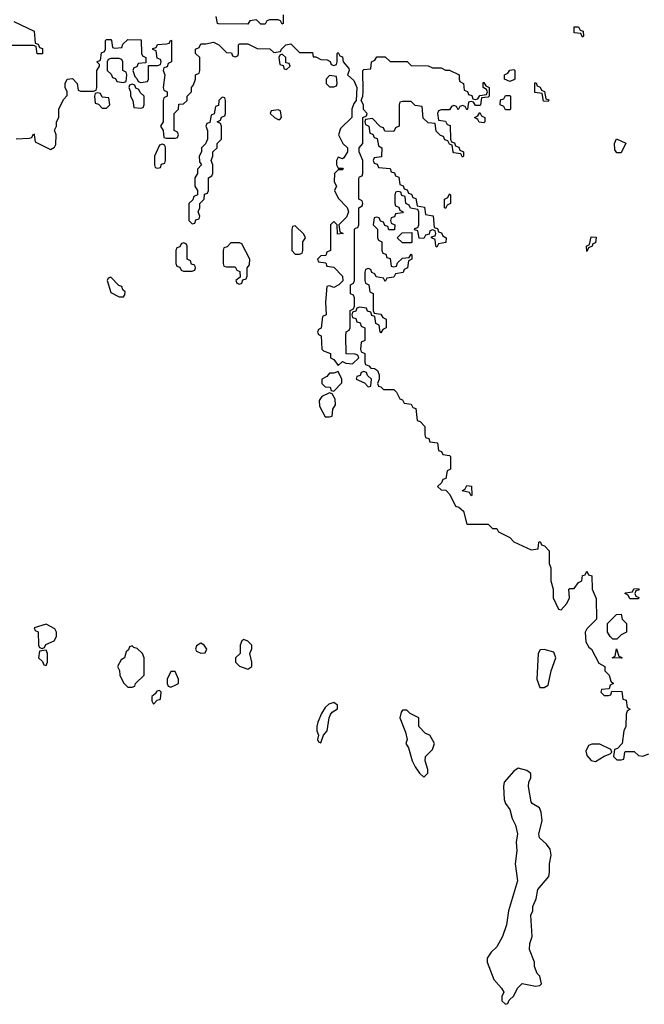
# Model space of a CAD drawing. Header units: inches. Extents: x 2701323 to 2964515, y 494916 to 722124.
# Tile 482 of 656: x 2871986 to 2874897, y 633234 to 637827. Entities that reach past the tile are written whole.
import ezdxf

# ---------------------------------------------------------------- set-up
doc = ezdxf.new("R2010")
doc.units = ezdxf.units.IN
doc.header["$MEASUREMENT"] = 0
doc.layers.add('C8673', color=7, linetype='Continuous')

msp = doc.modelspace()

# ---------------------------------------------------------------- linework, layer by layer
at = {"layer": 'C8673', "color": 2, "elevation": 2}
for points in [[(2873214, 637850), (2873214, 637810), (2873210, 637806), (2873202, 637822), (2873190, 637826), (2873150, 637826), (2873138, 637822), (2873130, 637806), (2873110, 637806), (2873090, 637826), (2873058, 637822), (2873050, 637806), (2872912.7, 637807.3), (2872908, 637810), (2872902, 637842)], [(2871958, 637818), (2872052.7, 637772.7), (2872058, 637718), (2872072.7, 637712.7), (2872078, 637698), (2872092.7, 637692.7), (2872092.7, 637667.3), (2872067.3, 637667.3), (2872062, 637702), (2872050, 637706), (2871930, 637706)], [(2871970, 637272), (2872030, 637274), (2872042, 637278), (2872050, 637294), (2872054, 637290), (2872058, 637258), (2872130, 637222), (2872148.4, 637231.6), (2872154.6, 637245.4), (2872155.3, 637290), (2872148, 637312), (2872158, 637330), (2872158, 637350), (2872168, 637370), (2872168, 637410), (2872190, 637454), (2872207.3, 637472.7), (2872208, 637490), (2872198, 637510), (2872198, 637530), (2872208, 637550), (2872232.7, 637552.7), (2872254, 637530), (2872258, 637498), (2872270, 637494), (2872330, 637494), (2872342, 637498), (2872346, 637510), (2872346, 637590), (2872358, 637610), (2872358, 637618), (2872346, 637630), (2872362, 637638), (2872367.3, 637672.7), (2872382, 637678), (2872386, 637690), (2872386, 637730), (2872390, 637734), (2872410, 637734), (2872414, 637730), (2872418, 637698), (2872430, 637694), (2872462, 637698), (2872467.3, 637712.7), (2872490, 637734), (2872552.7, 637732.7), (2872554, 637670), (2872558, 637658), (2872574, 637650), (2872574, 637626), (2872538, 637622), (2872532.7, 637607.3), (2872518, 637602), (2872514, 637590), (2872522, 637562), (2872532.7, 637552.7), (2872538, 637538), (2872550, 637534), (2872582, 637538), (2872586, 637550), (2872586, 637614), (2872630, 637614), (2872642, 637618), (2872646, 637630), (2872642, 637642), (2872627.3, 637647.3), (2872622, 637682), (2872607.3, 637687.3), (2872607.3, 637692.7), (2872622, 637698), (2872628.4, 637711.6), (2872670, 637714), (2872682, 637718), (2872690, 637732), (2872694, 637730), (2872694, 637630), (2872678, 637622), (2872672.7, 637607.3), (2872658, 637602), (2872654, 637590), (2872662, 637570), (2872654, 637510), (2872658, 637498), (2872674, 637490), (2872674, 637470), (2872658, 637462), (2872654, 637450), (2872654, 637350), (2872642, 637330), (2872654, 637310), (2872658, 637278), (2872670, 637274), (2872710, 637274), (2872722, 637278), (2872726, 637290), (2872722, 637302), (2872706, 637310), (2872706, 637390), (2872726, 637410), (2872727.3, 637432.7), (2872750, 637434), (2872766, 637450), (2872766, 637470), (2872786, 637490), (2872786, 637510), (2872796.4, 637523.6), (2872806, 637550), (2872806, 637570), (2872822, 637578), (2872826, 637590), (2872826, 637650), (2872806, 637670), (2872806, 637690), (2872822, 637698), (2872830, 637714), (2872854, 637714), (2872890, 637722), (2872914, 637710), (2872950, 637674), (2872972.7, 637672.7), (2872978, 637658), (2872990, 637654), (2873002, 637658), (2873006, 637670), (2873006, 637710), (2873010, 637714), (2873050, 637714), (2873092.7, 637692.7), (2873151.2, 637691.1), (2873170, 637674), (2873202, 637678), (2873206, 637690), (2873226, 637710), (2873250, 637714), (2873290, 637674), (2873350, 637674), (2873354, 637654), (2873366, 637654), (2873390, 637642), (2873419.6, 637639.6), (2873432.7, 637632.7), (2873438, 637618), (2873450, 637614), (2873462, 637618), (2873466, 637630), (2873466, 637670), (2873470, 637674), (2873478, 637658), (2873490, 637654), (2873494, 637630), (2873519.6, 637599.6), (2873522, 637590), (2873514, 637570), (2873543.6, 637543.6), (2873558, 637510), (2873554, 637450), (2873543.6, 637436.4), (2873534, 637410), (2873534, 637370), (2873481, 637319), (2873472, 637290), (2873492, 637250), (2873514, 637230), (2873514, 637210), (2873496.9, 637183.1), (2873490, 637178), (2873470, 637186), (2873462, 637170), (2873462, 637150), (2873470, 637134), (2873490, 637134), (2873494, 637130), (2873490, 637126), (2873470, 637126), (2873454, 637110), (2873452, 637070), (2873462, 637050), (2873454, 637030), (2873470, 636994), (2873511.6, 636951.6), (2873518, 636930), (2873510, 636906), (2873474, 636870), (2873478, 636838), (2873494, 636830), (2873467.3, 636827.3), (2873466, 636870), (2873450, 636886), (2873434, 636870), (2873434, 636750), (2873418, 636742), (2873412.7, 636727.3), (2873390, 636726), (2873374, 636710), (2873378, 636698), (2873412.7, 636692.7), (2873418, 636678), (2873450, 636672), (2873491.2, 636631.1), (2873491.6, 636608.4), (2873474, 636590), (2873450, 636578), (2873430, 636586), (2873418, 636582), (2873412, 636510), (2873414, 636450), (2873398, 636442), (2873391.6, 636388.4), (2873378, 636382), (2873374, 636370), (2873378, 636358), (2873391.6, 636351.6), (2873394, 636290), (2873402, 636282), (2873434, 636270), (2873434, 636250), (2873450, 636242), (2873470, 636214), (2873490, 636232), (2873505.4, 636225.4), (2873538, 636222), (2873566, 636250), (2873562, 636262), (2873550, 636266), (2873508.4, 636268.4), (2873506, 636350), (2873508.4, 636371.6), (2873522, 636378), (2873526, 636390), (2873526, 636470), (2873542, 636478), (2873546, 636490), (2873546, 636530), (2873542, 636542), (2873528.4, 636548.4), (2873528, 636590), (2873542, 636598), (2873546, 636610), (2873547.3, 636847.3), (2873550, 636854), (2873562, 636858), (2873566, 636870), (2873566, 636950), (2873582, 636958), (2873586, 636970), (2873582, 636982), (2873566, 636990), (2873567.3, 637087.3), (2873570, 637094), (2873582, 637098), (2873586, 637110), (2873586, 637170), (2873568, 637210), (2873568, 637230), (2873586, 637250), (2873586, 637370), (2873602, 637378), (2873606, 637390), (2873588.4, 637408.4), (2873588, 637430), (2873578, 637450), (2873586, 637470), (2873587.3, 637492.7), (2873586, 637590), (2873590, 637594), (2873622, 637598), (2873626, 637630), (2873642, 637638), (2873650, 637654), (2873690, 637654), (2873712.7, 637632.7), (2873791.6, 637631.6), (2873810, 637614), (2873890, 637612), (2873910, 637602), (2873950, 637602), (2873970, 637592), (2873990, 637592), (2874034, 637570), (2874034, 637550), (2874038, 637538), (2874054, 637530), (2874058, 637498), (2874072.7, 637492.7), (2874078, 637478), (2874092.7, 637472.7), (2874098, 637458), (2874110, 637454), (2874122, 637458), (2874130, 637474), (2874162, 637478), (2874166, 637490), (2874162, 637502), (2874146, 637510), (2874146, 637534), (2874150, 637534), (2874158, 637518), (2874174, 637510), (2874174, 637470), (2874170, 637466), (2874138, 637462), (2874134, 637430), (2874130, 637426), (2874110, 637426), (2874102, 637442), (2874090, 637446), (2874078, 637442), (2874074, 637410), (2874070, 637406), (2874062, 637422), (2874050, 637426), (2874038, 637422), (2874030, 637406), (2874022, 637422), (2874010, 637426), (2873998, 637422), (2873990, 637406), (2873950, 637406), (2873938, 637402), (2873934, 637390), (2873938, 637358), (2873970, 637354), (2873978, 637338), (2873992.7, 637332.7), (2873994, 637270), (2873998, 637258), (2874012.7, 637252.7), (2874018, 637238), (2874032.7, 637232.7), (2874038, 637218), (2874054, 637210), (2874054, 637190), (2874050, 637186), (2874042, 637202), (2874010, 637206), (2874006, 637210), (2874002, 637242), (2873990, 637246), (2873982, 637262), (2873967.3, 637267.3), (2873962, 637282), (2873947.3, 637287.3), (2873927.3, 637307.3), (2873922, 637342), (2873890, 637346), (2873867.3, 637367.3), (2873862, 637422), (2873830, 637426), (2873810, 637446), (2873770, 637446), (2873758, 637442), (2873754, 637430), (2873754, 637330), (2873738, 637322), (2873730, 637306), (2873687.3, 637307.3), (2873682, 637322), (2873667.3, 637327.3), (2873630, 637366), (2873598, 637362), (2873594, 637350), (2873598, 637338), (2873614, 637330), (2873618, 637298), (2873632.7, 637292.7), (2873638, 637278), (2873652.7, 637272.7), (2873658, 637238), (2873674, 637230), (2873672.7, 637187.3), (2873638, 637182), (2873634, 637170), (2873638, 637158), (2873652.7, 637152.7), (2873658, 637138), (2873712.7, 637132.7), (2873718, 637118), (2873732.7, 637112.7), (2873738, 637098), (2873752.7, 637092.7), (2873758, 637058), (2873772.7, 637052.7), (2873778, 637038), (2873792.7, 637032.7), (2873798, 637018), (2873812.7, 637012.7), (2873818, 636998), (2873832.7, 636992.7), (2873838, 636958), (2873872.7, 636952.7), (2873878, 636918), (2873912.7, 636912.7), (2873918, 636858), (2873932.7, 636852.7), (2873938, 636838), (2873952.7, 636832.7), (2873958, 636818), (2873974, 636810), (2873972.7, 636787.3), (2873938, 636782), (2873930, 636766), (2873926, 636770), (2873922, 636802), (2873906, 636810), (2873906, 636814), (2873922, 636818), (2873926, 636830), (2873922, 636842), (2873910, 636846), (2873898, 636842), (2873894, 636826), (2873878, 636822), (2873870, 636806), (2873847.3, 636807.3), (2873842, 636842), (2873826, 636846), (2873827.3, 636852.7), (2873842, 636858), (2873846, 636870), (2873846, 636930), (2873842, 636942), (2873807.3, 636947.3), (2873802, 636962), (2873786, 636970), (2873782, 637002), (2873767.3, 637007.3), (2873762, 637022), (2873750, 637026), (2873738, 637022), (2873734, 637010), (2873734, 636970), (2873738, 636958), (2873752.7, 636952.7), (2873758, 636938), (2873774, 636930), (2873770, 636926), (2873738, 636922), (2873732.7, 636907.3), (2873718, 636902), (2873714, 636890), (2873718, 636878), (2873734, 636870), (2873732.7, 636847.3), (2873707.3, 636847.3), (2873702, 636862), (2873687.3, 636867.3), (2873682, 636882), (2873667.3, 636887.3), (2873662, 636902), (2873650, 636906), (2873638, 636902), (2873634, 636870), (2873654, 636850), (2873654, 636810), (2873658, 636798), (2873674, 636790), (2873674, 636750), (2873678, 636738), (2873692.7, 636732.7), (2873698, 636718), (2873712.7, 636712.7), (2873718, 636678), (2873730, 636674), (2873742, 636678), (2873747.3, 636692.7), (2873770, 636714), (2873802, 636718), (2873810, 636734), (2873814, 636730), (2873814, 636710), (2873798, 636702), (2873794, 636670), (2873778, 636662), (2873772.7, 636647.3), (2873738, 636642), (2873730, 636626), (2873698, 636622), (2873690, 636606), (2873682, 636622), (2873647.3, 636627.3), (2873642, 636642), (2873627.3, 636647.3), (2873622, 636662), (2873610, 636666), (2873598, 636662), (2873594, 636650), (2873594, 636610), (2873598, 636598), (2873614, 636590), (2873618, 636558), (2873634, 636550), (2873634, 636470), (2873638, 636458), (2873670, 636454), (2873678, 636438), (2873694, 636430), (2873694, 636390), (2873678, 636382), (2873670, 636366), (2873666, 636370), (2873662, 636402), (2873646, 636410), (2873642, 636442), (2873627.3, 636447.3), (2873622, 636462), (2873607.3, 636467.3), (2873602, 636482), (2873570, 636486), (2873558, 636482), (2873552.7, 636467.3), (2873538, 636462), (2873534, 636450), (2873538, 636438), (2873552.7, 636432.7), (2873558, 636418), (2873572.7, 636412.7), (2873578, 636398), (2873594, 636390), (2873594, 636330), (2873578, 636322), (2873574, 636290), (2873578, 636278), (2873594, 636270), (2873594, 636230), (2873598, 636218), (2873612.7, 636212.7), (2873622, 636202), (2873639.6, 636199.6), (2873654, 636190), (2873662, 636170), (2873662, 636150), (2873654, 636130), (2873658, 636118), (2873670, 636114), (2873682, 636102), (2873730, 636102), (2873742, 636090), (2873758, 636058), (2873770, 636054), (2873778, 636038), (2873810, 636034), (2873818, 636018), (2873832.7, 636012.7), (2873838, 635958), (2873852.7, 635952.7), (2873874, 635930), (2873874, 635890), (2873878, 635878), (2873892.7, 635872.7), (2873898, 635858), (2873932.7, 635852.7), (2873938, 635818), (2873952.7, 635812.7), (2873958, 635798), (2873990, 635794), (2873994, 635790), (2873994, 635730), (2873978, 635722), (2873972.7, 635687.3), (2873958, 635682), (2873952.7, 635667.3), (2873934, 635650), (2873950, 635634), (2873972.7, 635632.7), (2873991.6, 635611.6), (2874018, 635558), (2874032.7, 635552.7), (2874054, 635534), (2874070, 635474), (2874170, 635474), (2874190, 635454), (2874210, 635454), (2874218, 635438), (2874270.9, 635410.9), (2874290, 635392), (2874370, 635354), (2874402, 635358), (2874406, 635390), (2874412.7, 635392.7), (2874418, 635378), (2874432.7, 635372.7), (2874454, 635350), (2874454, 635290), (2874462, 635270), (2874462, 635210), (2874472, 635170), (2874472, 635130), (2874498, 635078), (2874510, 635074), (2874536.4, 635103.6), (2874548, 635130), (2874546, 635170), (2874550, 635174), (2874570, 635174), (2874590, 635202), (2874606, 635210), (2874610, 635234), (2874622, 635238), (2874630, 635254), (2874638, 635238), (2874652.7, 635232.7), (2874654, 635170), (2874672.7, 635127.3), (2874674, 635030), (2874630, 634986), (2874622, 634970), (2874625.4, 634925.4), (2874639.6, 634899.6), (2874652, 634890), (2874685.4, 634825.4), (2874714, 634810), (2874714, 634790), (2874734, 634770), (2874742, 634742), (2874754, 634730), (2874738, 634722), (2874734, 634706), (2874698, 634702), (2874694, 634690), (2874710, 634674), (2874730, 634674), (2874742, 634678), (2874746, 634694), (2874792.7, 634692.7), (2874798, 634658), (2874812.7, 634652.7), (2874818, 634618), (2874831.3, 634610), (2874818, 634602), (2874812.7, 634587.3), (2874811.3, 634530), (2874802, 634510), (2874794, 634450), (2874772.7, 634427.3), (2874758, 634422), (2874754, 634390), (2874770, 634374), (2874790, 634374), (2874802, 634378), (2874806, 634410), (2874810, 634414), (2874850, 634414), (2874870, 634394), (2874890, 634392), (2874918, 634402)]]:
    msp.add_lwpolyline(points, dxfattribs=at)
for points in [[(2874610, 637746), (2874602, 637762), (2874570, 637766), (2874570, 637794), (2874590, 637794), (2874598, 637778), (2874612.7, 637772.7), (2874614, 637750)], [(2872450, 637646), (2872410, 637646), (2872398, 637642), (2872394, 637630), (2872394, 637590), (2872412.7, 637572.7), (2872418, 637558), (2872432.7, 637552.7), (2872438, 637538), (2872470, 637534), (2872482, 637538), (2872486, 637570), (2872482, 637582), (2872466, 637590), (2872466, 637630), (2872462, 637642)], [(2873210, 637666), (2873198, 637662), (2873194, 637650), (2873198, 637618), (2873214, 637614), (2873218, 637598), (2873230, 637594), (2873246, 637610), (2873242, 637622), (2873226, 637626), (2873226, 637650)], [(2873430, 637566), (2873414, 637550), (2873414, 637530), (2873430, 637514), (2873450, 637514), (2873462, 637518), (2873466, 637530), (2873462, 637562)], [(2874270, 637538), (2874246, 637550), (2874246, 637570), (2874262, 637578), (2874270, 637592), (2874290, 637594), (2874294, 637590), (2874294, 637550), (2874290, 637546)], [(2872510, 637526), (2872498, 637522), (2872494, 637510), (2872502, 637490), (2872502, 637470), (2872514, 637450), (2872518, 637418), (2872550, 637414), (2872562, 637418), (2872566, 637430), (2872566, 637470), (2872547.3, 637487.3), (2872542, 637502), (2872527.3, 637507.3), (2872522, 637522)], [(2874450, 637446), (2874427.3, 637447.3), (2874422, 637482), (2874387.3, 637487.3), (2874387.3, 637532.7), (2874392.7, 637532.7), (2874398, 637518), (2874412.7, 637512.7), (2874418, 637498), (2874432.7, 637492.7), (2874438, 637458), (2874452.7, 637452.7)], [(2872350, 637486), (2872338, 637482), (2872334, 637470), (2872338, 637438), (2872352.7, 637432.7), (2872370, 637414), (2872390, 637414), (2872406, 637430), (2872402, 637462), (2872370, 637466), (2872362, 637482)], [(2872930, 637466), (2872914, 637450), (2872912.7, 637427.3), (2872898, 637422), (2872892.7, 637387.3), (2872878, 637382), (2872872.7, 637347.3), (2872858, 637342), (2872854, 637330), (2872862, 637310), (2872862, 637270), (2872852.7, 637247.3), (2872834, 637230), (2872834, 637210), (2872822, 637190), (2872823.6, 637163.6), (2872834, 637150), (2872814, 637130), (2872814, 637110), (2872802, 637090), (2872802, 637050), (2872814, 637030), (2872814, 637010), (2872798, 637002), (2872792.7, 636987.3), (2872774, 636970), (2872774, 636890), (2872790, 636874), (2872802, 636878), (2872807.3, 636892.7), (2872822, 636898), (2872826, 636910), (2872818, 636930), (2872826, 636950), (2872826, 636970), (2872846, 636990), (2872847.3, 637012.7), (2872862, 637018), (2872866, 637030), (2872866, 637090), (2872882, 637098), (2872886, 637110), (2872886, 637150), (2872878, 637170), (2872886, 637190), (2872886, 637210), (2872906, 637230), (2872906, 637250), (2872926, 637270), (2872926, 637330), (2872922, 637342), (2872906, 637350), (2872922, 637358), (2872927.3, 637372.7), (2872942, 637378), (2872946, 637390), (2872946, 637450), (2872942, 637462)], [(2874250, 637406), (2874242, 637422), (2874226, 637430), (2874227.3, 637452.7), (2874242, 637458), (2874250, 637474), (2874270, 637474), (2874274, 637470), (2874274, 637410), (2874270, 637406)], [(2873190, 637406), (2873158, 637402), (2873154, 637390), (2873174, 637370), (2873190, 637362), (2873198, 637362), (2873206, 637370), (2873202, 637402)], [(2874150, 637346), (2874128.4, 637348.4), (2874122, 637362), (2874106, 637370), (2874122, 637378), (2874130, 637394), (2874138, 637378), (2874154, 637370), (2874154, 637350)], [(2872650, 637246), (2872638, 637242), (2872614, 637190), (2872614, 637150), (2872618, 637138), (2872630, 637134), (2872642, 637138), (2872647.3, 637152.7), (2872662, 637158), (2872666, 637170), (2872666, 637230), (2872662, 637242)], [(2874770, 637206), (2874760.4, 637220.4), (2874758, 637250), (2874768.4, 637271.6), (2874811.2, 637251.1), (2874790, 637206)], [(2873970, 636946), (2873966, 636950), (2873966, 636990), (2873982, 636998), (2873990, 637014), (2873994, 637010), (2873994, 636970), (2873978, 636962)], [(2873270, 636866), (2873258, 636862), (2873254, 636850), (2873254, 636750), (2873270, 636734), (2873290, 636734), (2873302, 636738), (2873306, 636750), (2873306, 636790), (2873318, 636810), (2873310, 636826)], [(2873770, 636786), (2873746, 636810), (2873768, 636832), (2873814, 636834), (2873814, 636790), (2873810, 636786)], [(2872750, 636786), (2872738, 636782), (2872732.7, 636767.3), (2872718, 636762), (2872714, 636750), (2872714, 636690), (2872718, 636678), (2872732.7, 636672.7), (2872738, 636658), (2872750, 636654), (2872790, 636654), (2872802, 636658), (2872806, 636670), (2872802, 636682), (2872787.3, 636687.3), (2872782, 636702), (2872766, 636710), (2872766, 636770), (2872762, 636782)], [(2873010, 636786), (2872970, 636786), (2872952.7, 636767.3), (2872938, 636762), (2872934, 636750), (2872934, 636690), (2872938, 636678), (2872950, 636674), (2872990, 636674), (2872998, 636658), (2873012.7, 636652.7), (2873014, 636626), (2872994, 636610), (2872998, 636598), (2873010, 636594), (2873022, 636598), (2873026, 636614), (2873042, 636618), (2873046, 636630), (2873046, 636670), (2873056.4, 636683.6), (2873058, 636710), (2873022, 636782)], [(2874630, 636746), (2874628, 636770), (2874642, 636778), (2874650, 636814), (2874672.7, 636812.7), (2874670, 636786), (2874658, 636782), (2874654, 636770), (2874638, 636762)], [(2872410, 636626), (2872398, 636622), (2872394, 636610), (2872410, 636554), (2872450, 636534), (2872470, 636534), (2872476.4, 636543.6), (2872478, 636558), (2872467.3, 636567.3), (2872462, 636582), (2872447.3, 636587.3)], [(2873470, 636186), (2873450, 636178), (2873430, 636178), (2873416.9, 636163.1), (2873394, 636150), (2873394, 636130), (2873402, 636122), (2873410, 636114), (2873432.7, 636112.7), (2873438, 636098), (2873450, 636094), (2873487.3, 636132.7), (2873488, 636150)], [(2873590, 636186), (2873578, 636182), (2873572.7, 636167.3), (2873558, 636162), (2873554, 636150), (2873592.7, 636132.7), (2873610, 636114), (2873622, 636118), (2873626, 636150), (2873607.3, 636167.3), (2873602, 636182)], [(2873430, 636086), (2873394, 636070), (2873382, 636050), (2873383.6, 636023.6), (2873410, 635974), (2873430, 635974), (2873442, 635978), (2873446, 636010), (2873458, 636030), (2873456.4, 636056.4), (2873442, 636082)], [(2874090, 635606), (2874082, 635622), (2874048, 635630), (2874062, 635638), (2874070, 635654), (2874091.6, 635651.6), (2874094, 635610)], [(2874830, 635126), (2874822, 635142), (2874806, 635150), (2874810, 635154), (2874842, 635158), (2874848.4, 635171.6), (2874870, 635174), (2874872.7, 635167.3), (2874858, 635162), (2874854, 635150), (2874858, 635138), (2874872, 635132), (2874870, 635126)], [(2874750, 634938), (2874738, 634950), (2874726, 634970), (2874726, 635010), (2874767.3, 635052.7), (2874790, 635054), (2874794, 635030), (2874814, 635010), (2874814, 634970), (2874790, 634958), (2874770, 634938)], [(2872110, 635008), (2872054, 634990), (2872058, 634978), (2872071.6, 634971.6), (2872074, 634910), (2872078, 634898), (2872090, 634894), (2872102, 634898), (2872107.3, 634912.7), (2872146, 634930), (2872158, 634950), (2872158, 634970), (2872150, 634986)], [(2872510, 634906), (2872498, 634902), (2872492.7, 634887.3), (2872482, 634878), (2872474, 634850), (2872459.6, 634840.4), (2872442, 634810), (2872451.6, 634791.6), (2872452, 634770), (2872470, 634734), (2872490, 634714), (2872510, 634714), (2872522, 634718), (2872526, 634730), (2872566, 634770), (2872566, 634850), (2872558, 634870), (2872533.6, 634893.6), (2872518, 634898)], [(2872830, 634918), (2872810, 634906), (2872804.7, 634890), (2872810, 634882), (2872830, 634872), (2872850, 634874), (2872858, 634890), (2872846, 634910)], [(2873030, 634935.3), (2873022, 634930), (2873014, 634910), (2873014, 634870), (2872992, 634850), (2872992, 634830), (2873010, 634812), (2873050, 634798), (2873068, 634810), (2873068, 634830), (2873058, 634870), (2873067.3, 634892.7), (2873068, 634910), (2873050, 634928)], [(2874790, 634848), (2874748, 634850), (2874762, 634858), (2874768.4, 634891.6), (2874778, 634858), (2874790, 634854), (2874794, 634850)], [(2872110, 634886), (2872078, 634882), (2872074, 634850), (2872092.7, 634832.7), (2872098, 634818), (2872110, 634814), (2872115.3, 634830), (2872115.3, 634870)], [(2874430, 634888.7), (2874412, 634888), (2874402, 634870), (2874396, 634750), (2874410, 634712), (2874430, 634711.3), (2874450, 634722), (2874464, 634790), (2874485.2, 634850), (2874476, 634876)], [(2872710, 634786), (2872690, 634786), (2872674, 634750), (2872674, 634730), (2872678, 634718), (2872690, 634714), (2872710, 634722), (2872726, 634730), (2872726, 634750)], [(2872638, 634698), (2872625.4, 634694.6), (2872618, 634682), (2872602, 634670), (2872602, 634650), (2872610, 634634), (2872627.3, 634652.7), (2872642, 634658), (2872646, 634690)], [(2873450, 634642), (2873426.4, 634633.6), (2873410, 634618), (2873392, 634590), (2873376, 634550), (2873371, 634530), (2873371, 634510), (2873378, 634490), (2873374, 634470), (2873378, 634458), (2873390, 634454), (2873402, 634490), (2873419, 634510), (2873428, 634570), (2873434.6, 634585.4), (2873443.1, 634596.9), (2873467.3, 634612.7), (2873468, 634630)], [(2873790, 634606), (2873770, 634606), (2873763.6, 634596.4), (2873758, 634570), (2873783.6, 634503.6), (2873791.3, 634470), (2873786, 634450), (2873798, 634430), (2873816, 634370), (2873830, 634342), (2873850, 634312), (2873870, 634294), (2873888, 634312), (2873888.7, 634330), (2873875.3, 634370), (2873878, 634390), (2873910, 634422), (2873919, 634450), (2873898, 634490), (2873878, 634498), (2873846, 634530), (2873846, 634570), (2873806, 634590)], [(2874690, 634448), (2874652.7, 634447.3), (2874638, 634442), (2874625.4, 634414.6), (2874630, 634394), (2874650, 634372), (2874670, 634366), (2874710, 634392), (2874738, 634402), (2874746, 634410), (2874742, 634422)], [(2874310, 634335.3), (2874290, 634322), (2874244.7, 634270), (2874241, 634250), (2874244.7, 634190), (2874251, 634170), (2874270, 634142), (2874281.4, 634101.4), (2874297.3, 634070), (2874306.8, 634030), (2874300.7, 633990), (2874302.8, 633950), (2874296, 633890), (2874306, 633810), (2874264, 633670), (2874255.2, 633604.8), (2874236, 633550), (2874210, 633502), (2874183.5, 633476.5), (2874164.7, 633450), (2874164.7, 633430), (2874196, 633350), (2874232, 633310), (2874242, 633290), (2874234, 633270), (2874234, 633250), (2874250, 633234), (2874262, 633238), (2874267.3, 633252.7), (2874290, 633274), (2874306, 633310), (2874328.4, 633331.6), (2874390, 633318), (2874410, 633322), (2874418, 633330), (2874410, 633366), (2874398, 633378), (2874386, 633410), (2874386, 633430), (2874362, 633490), (2874363.1, 633516.9), (2874375.3, 633550), (2874368, 633650), (2874378, 633670), (2874378, 633690), (2874394, 633726), (2874401.2, 633770), (2874451.8, 633830), (2874456.2, 633850), (2874455.1, 633890), (2874462.7, 633930), (2874458, 633958), (2874440.9, 633980.9), (2874409.3, 634010), (2874406, 634030), (2874422, 634090), (2874417.2, 634130), (2874409, 634150), (2874374, 634170), (2874370, 634178), (2874358, 634250), (2874359.3, 634270), (2874369, 634290), (2874368.7, 634310), (2874350, 634324)]]:
    msp.add_lwpolyline(points, close=True, dxfattribs=at)

doc.saveas('drawing.dxf')
